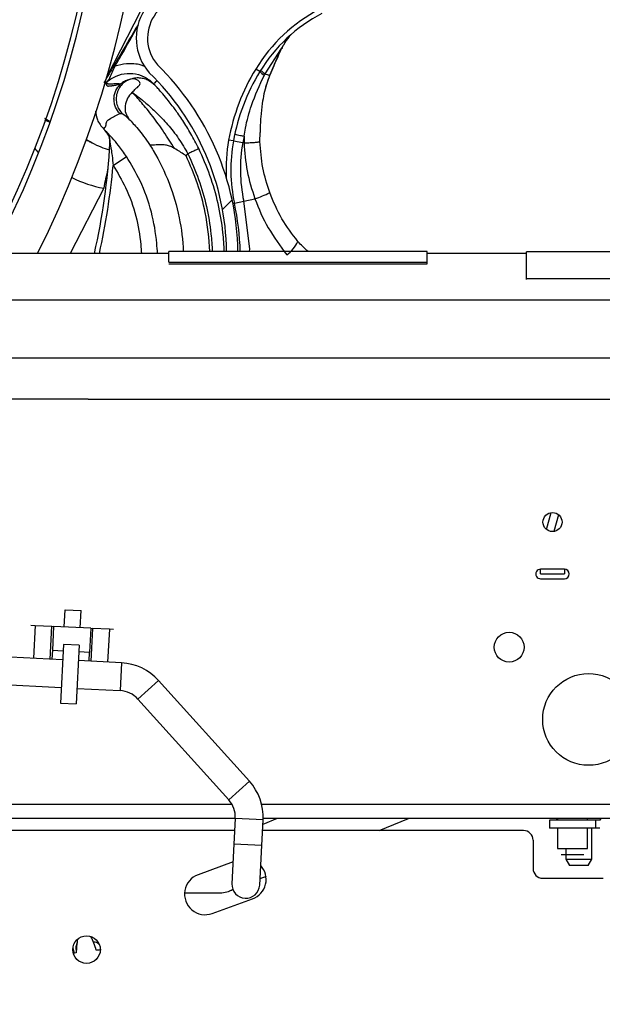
# Model space of a CAD drawing. Header units: inches. Extents: x 170 to 284, y 215 to 248.
# Tile 328 of 656: x 186.644 to 186.768, y 244.075 to 244.285. Entities that reach past the tile are written whole.
import ezdxf

# ---------------------------------------------------------------- set-up
doc = ezdxf.new("R2010")
doc.units = ezdxf.units.IN
doc.header["$LTSCALE"] = 0.25
doc.header["$MEASUREMENT"] = 0
doc.layers.add('ANNOTATIONS', color=1, linetype='Continuous')
doc.layers.add('LH BENCH MOUNT', color=7, linetype='Continuous')
doc.styles.add('ARIAL', font='arial.ttf', dxfattribs={"height": 0.09375})
doc.dimstyles.new('STANDARD$0', dxfattribs={"dimtxt": 0.09375, "dimasz": 0.09375, "dimexe": 0.03125, "dimexo": 0.046875, "dimgap": 0.09, "dimtad": 0, "dimtih": 1, "dimtoh": 1, "dimdec": 4, "dimzin": 0, "dimdsep": 46, "dimtxsty": 'ARIAL', "dimcen": 0.09, "dimadec": 0, "dimazin": 0, "dimtfac": 1, "dimtdec": 4, "dimtofl": 0, "dimtmove": 0, "dimatfit": 1, "dimfxl": 1, "dimtolj": 1, "dimtzin": 0, "dimarcsym": 0})

# ---------------------------------------------------------------- blocks, each defined once
blk = doc.blocks.new('*D18')
at = {"layer": 'ANNOTATIONS', "color": 0, "lineweight": -2, "transparency": 16777216}
for p, q in [((185.9644948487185, 245.1675370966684), (185.9644948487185, 245.9014140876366)), ((187.3643717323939, 244.0675010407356), (187.3643717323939, 245.9014140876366)), ((186.0582448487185, 245.8701640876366), (186.3541591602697, 245.8701640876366)), ((187.2706217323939, 245.8701640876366), (186.9747074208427, 245.8701640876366))]:
    blk.add_line(p, q, dxfattribs=at)
at = {"layer": 'ANNOTATIONS', "color": 0, "transparency": 16777216}
for points in [[(186.0582448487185, 245.8857890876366), (186.0582448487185, 245.8545390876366), (185.9644948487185, 245.8701640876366)], [(187.2706217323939, 245.8857890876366), (187.2706217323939, 245.8545390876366), (187.3643717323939, 245.8701640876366)]]:
    blk.add_solid(points, dxfattribs=at)
at = {"layer": 'defpoints', "color": 0, "transparency": 16777216}
for p in [(187.3643717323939, 245.8701640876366), (185.9644948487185, 245.1206620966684), (187.3643717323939, 244.0206260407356)]:
    blk.add_point(p, dxfattribs=at)
at = {"layer": 'ANNOTATIONS', "color": 0, "transparency": 16777216, "insert": (186.6644332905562, 245.8701640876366), "char_height": 0.09375, "attachment_point": 5, "style": 'ARIAL'}
blk.add_mtext('\\A1;DIM "A"', dxfattribs=at)

msp = doc.modelspace()

# ---------------------------------------------------------------- hatches: boundary and pattern name
at = {"layer": 'LH BENCH MOUNT'}
h = msp.add_hatch(dxfattribs=at)
h.set_pattern_fill('ANSI31', color=256, scale=0.34241245, angle=2.8e-322, style=0)
h.set_pattern_definition([(45, (176.1263761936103, 238.0091787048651), (-0.03026527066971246, 0.03026527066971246), [])])
edge = h.paths.add_edge_path(flags=0)
edge.add_arc((186.41301658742, 243.9014011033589), 0.021400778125, 89.9999999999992, 390.52248781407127, ccw=False)
edge.add_line((186.41301658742, 243.9228018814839), (186.485779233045, 243.9228018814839))
edge.add_arc((186.485779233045, 244.3336968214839), 0.4108949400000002, 270, 450.0000000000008)
edge.add_line((186.485779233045, 244.7445917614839), (186.00212164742, 244.7445917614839))
edge.add_arc((186.00212164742, 244.7488719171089), 0.004280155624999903, 180.0000000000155, 269.9999999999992, ccw=False)
edge.add_line((185.997841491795, 244.7488719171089), (185.997841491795, 244.7916734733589))
edge.add_arc((186.00212164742, 244.7916734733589), 0.004280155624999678, 360, 540, ccw=False)
edge.add_line((186.006401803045, 244.7916734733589), (186.006401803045, 244.7488719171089))
edge.add_line((186.006401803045, 244.7488719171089), (186.003169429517, 244.7488719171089))
edge.add_line((186.003169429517, 244.7488719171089), (186.003169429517, 244.7916734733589))
edge.add_arc((186.00212164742, 244.7916734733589), 0.001047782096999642, 360, 540.0000000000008)
edge.add_line((186.001073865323, 244.7916734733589), (186.001073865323, 244.7488719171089))
edge.add_arc((186.00212164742, 244.7488719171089), 0.001047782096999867, 180, 270)
edge.add_line((186.00212164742, 244.7478241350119), (186.485779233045, 244.7478241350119))
edge.add_arc((186.485779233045, 244.3336968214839), 0.4141273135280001, 269.9999999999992, 450, ccw=False)
edge.add_line((186.485779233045, 243.9195695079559), (186.41301658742, 243.9195695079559))
edge.add_arc((186.41301658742, 243.9014011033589), 0.018168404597, 450.0000000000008, 750.5224878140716)
edge.add_arc((186.4277648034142, 243.9100962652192), 0.001047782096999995, 390.5224878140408, 495.0000000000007)
edge.add_line((186.4270239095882, 243.9108371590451), (186.4183287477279, 243.9021419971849))
edge.add_line((186.4183287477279, 243.9021419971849), (186.4160431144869, 243.9044276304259))
edge.add_line((186.4160431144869, 243.9044276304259), (186.4247382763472, 243.9131227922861))
edge.add_arc((186.4277648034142, 243.9100962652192), 0.004280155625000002, 390.522487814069, 495.0000000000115, ccw=False)
h = msp.add_hatch(dxfattribs=at)
h.set_pattern_fill('ANSI32', color=256, scale=0.34241245, angle=2.8e-322, style=0)
h.set_pattern_definition([(45, (176.0930244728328, 238.0091787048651), (-0.09079581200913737, 0.09079581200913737), []), (45, (176.1535550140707, 238.0091787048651), (-0.09079581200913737, 0.09079581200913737), [])])
edge = h.paths.add_edge_path(flags=0)
edge.add_arc((186.4524275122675, 244.3336968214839), 0.2182879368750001, 180, 540, ccw=False)
edge = h.paths.add_edge_path(flags=0)
edge.add_arc((186.4524275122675, 244.3336968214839), 0.2097276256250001, 180, 540, ccw=False)
h = msp.add_hatch(dxfattribs=at)
h.set_pattern_fill('ANSI31', color=256, scale=0.34241245, angle=2.8e-322, style=0)
h.set_pattern_definition([(45, (176.0930244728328, 238.0091787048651), (-0.03026527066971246, 0.03026527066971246), [])])
edge = h.paths.add_edge_path(flags=0)
edge.add_line((186.6976823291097, 244.3014912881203), (186.6974726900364, 244.2990864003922))
edge.add_arc((186.6978310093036, 244.3031968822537), 0.004126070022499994, 242.80758111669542, 265.0180014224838, ccw=False)
edge.add_arc((186.7018993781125, 244.3111156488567), 0.01302879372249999, 194.2837484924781, 242.8075811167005, ccw=False)
edge.add_arc((186.7071155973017, 244.311977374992), 0.01830194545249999, 152.8075811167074, 192.868954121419, ccw=False)
edge.add_arc((186.7012983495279, 244.3149660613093), 0.01176186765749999, 444.94843881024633, 512.8075811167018, ccw=False)
edge.add_arc((186.7018524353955, 244.3110242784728), 0.01566536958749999, 388.0646491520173, 448.23838092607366, ccw=False)
edge.add_arc((186.6934840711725, 244.3062000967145), 0.02532140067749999, 365.6618293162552, 388.7885144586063, ccw=False)
edge.add_arc((186.7036432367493, 244.3081409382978), 0.01504902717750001, 324.96329948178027, 362.12223075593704, ccw=False)
edge.add_arc((186.693197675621, 244.3150088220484), 0.02754708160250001, 246.11608425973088, 325.7401548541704, ccw=False)
edge.add_arc((186.6795985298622, 244.281420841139), 0.008748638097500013, 433.7662000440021, 580.7490133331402)
edge.add_arc((186.6334395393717, 244.2350345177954), 0.05672062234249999, 332.3782168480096, 405.81748085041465, ccw=False)
edge.add_arc((186.4920594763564, 244.306322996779), 0.2150521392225, 316.23360868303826, 333.0136347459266, ccw=False)
edge.add_arc((186.6272431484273, 244.1782413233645), 0.02884824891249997, 257.9664245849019, 314.2213378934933, ccw=False)
edge.add_arc((186.6177277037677, 244.1218059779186), 0.0284373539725, 442.9281750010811, 496.5266487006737)
edge.add_arc((186.6082154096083, 244.1313895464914), 0.01494630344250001, 498.0990219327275, 553.3547732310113)
edge.add_arc((186.6120904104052, 244.1314389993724), 0.0187470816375, 190.765455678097, 224.2471970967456)
edge.add_arc((186.6079044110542, 244.1281616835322), 0.0134739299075, 226.6851385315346, 265.0812268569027)
edge.add_arc((186.6069809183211, 244.120744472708), 0.006011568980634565, 267.7901137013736, 288.5251547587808)
edge.add_arc((186.6015875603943, 244.1316765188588), 0.01816498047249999, 293.7068411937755, 332.8075811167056)
edge.add_arc((186.6080139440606, 244.1283748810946), 0.01094007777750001, 332.8075811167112, 422.8075811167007)
edge.add_arc((186.6121605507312, 244.1364459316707), 0.001866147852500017, 422.8075811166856, 438.449827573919)
edge.add_line((186.6125342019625, 244.1382742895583), (186.613017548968, 244.1406394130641))
edge.add_arc((186.6121605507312, 244.1364459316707), 0.004280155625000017, 422.80758111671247, 438.44982757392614, ccw=False)
edge.add_arc((186.6080139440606, 244.1283748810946), 0.01335408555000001, 332.80758111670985, 422.80758111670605, ccw=False)
edge.add_arc((186.6015875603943, 244.1316765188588), 0.020578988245, 293.418939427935, 332.8075811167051, ccw=False)
edge.add_arc((186.6069809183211, 244.120744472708), 0.008425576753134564, 267.3852483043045, 289.30729203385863, ccw=False)
edge.add_arc((186.6079044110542, 244.1281616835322), 0.01588793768, 226.4978833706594, 265.2781618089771, ccw=False)
edge.add_arc((186.6120904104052, 244.1314389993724), 0.02116108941, 190.9121118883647, 224.3847528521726, ccw=False)
edge.add_arc((186.6082154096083, 244.1313895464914), 0.01736031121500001, 137.9878292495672, 193.1734344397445, ccw=False)
edge.add_arc((186.6177277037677, 244.1218059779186), 0.030851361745, 442.72573840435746, 496.58711871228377, ccw=False)
edge.add_arc((186.6272431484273, 244.1782413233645), 0.02643424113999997, 257.7492906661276, 314.1311942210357)
edge.add_arc((186.4920594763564, 244.306322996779), 0.21263813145, 316.245249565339, 333.0172706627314)
edge.add_arc((186.6334395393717, 244.2350345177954), 0.05430661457, 332.3642077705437, 405.9221159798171)
edge.add_arc((186.6795985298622, 244.281420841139), 0.01116264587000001, 72.86862000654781, 221.3366683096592, ccw=False)
edge.add_arc((186.693197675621, 244.3150088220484), 0.02513307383, 245.7789812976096, 325.7782389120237)
edge.add_arc((186.7036432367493, 244.3081409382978), 0.01263501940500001, 324.8906283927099, 361.7902779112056)
edge.add_arc((186.6934840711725, 244.3062000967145), 0.022907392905, 365.8518874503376, 388.8272963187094)
edge.add_arc((186.7018524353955, 244.3110242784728), 0.01325136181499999, 387.9998215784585, 448.5428308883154)
edge.add_arc((186.7012983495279, 244.3149660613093), 0.009347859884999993, 444.5301052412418, 512.8075811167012)
edge.add_arc((186.7071155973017, 244.311977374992), 0.01588793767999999, 512.8075811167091, 552.7597599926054)
edge.add_arc((186.7018993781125, 244.3111156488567), 0.01061478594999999, 194.4420824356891, 242.8075811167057)
edge.add_arc((186.6978310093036, 244.3031968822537), 0.001712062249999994, 242.8075811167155, 265.0180014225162)

# ---------------------------------------------------------------- linework, layer by layer
for p, q in [((186.6825534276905, 244.3128710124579), (186.6621558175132, 244.2731686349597)), ((186.6959470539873, 244.2738188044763), (186.6994655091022, 244.2792446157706)), ((186.6948150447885, 244.2742889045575), (186.6939384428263, 244.2748244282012)), ((186.6617707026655, 244.2716978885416), (186.661983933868, 244.2719021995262)), ((186.6960865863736, 244.2710093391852), (186.6969406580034, 244.2734700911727)), ((186.6969729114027, 244.273624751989), (186.6969088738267, 244.2734695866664)), ((186.6723369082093, 244.2714876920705), (186.6721538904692, 244.2716801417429)), ((186.6725154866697, 244.271298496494), (186.6723941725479, 244.2714274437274)), ((186.6488579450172, 244.2640196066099), (186.6498839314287, 244.2635351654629)), ((186.6499597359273, 244.263733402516), (186.6489412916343, 244.2642563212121)), ((186.6649328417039, 244.2653145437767), (186.6653955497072, 244.2653715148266)), ((186.6617422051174, 244.2617594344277), (186.6615034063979, 244.2620212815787)), ((186.6620473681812, 244.2614373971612), (186.6617422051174, 244.2617594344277)), ((186.6948553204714, 244.2593610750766), (186.6948594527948, 244.2612757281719)), ((186.6891760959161, 244.2594696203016), (186.6881652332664, 244.259652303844)), ((186.6891760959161, 244.2594696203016), (186.6911771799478, 244.2591079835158)), ((186.6914517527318, 244.2604921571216), (186.6914505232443, 244.2590585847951)), ((186.6911771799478, 244.2591079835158), (186.6914505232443, 244.2590585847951)), ((186.6635154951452, 244.2542484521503), (186.6663741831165, 244.2561296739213)), ((186.679074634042, 244.2563207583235), (186.6794785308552, 244.2567077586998)), ((186.6614954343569, 244.2493697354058), (186.6543504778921, 244.2354626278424)), ((186.689393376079, 244.246191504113), (186.6913815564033, 244.2466184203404)), ((186.6913815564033, 244.2466184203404), (186.6937777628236, 244.2471329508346)), ((186.689393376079, 244.246191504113), (186.6890660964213, 244.2461212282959)), ((186.6754208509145, 244.2354626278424), (186.6199492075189, 244.2354626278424)), ((186.7305225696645, 244.2358586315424), (186.6754208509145, 244.2358586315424)), ((186.6754208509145, 244.233587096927), (186.6754208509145, 244.2358586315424)), ((186.7305225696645, 244.233587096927), (186.7305225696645, 244.2358586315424)), ((186.7517155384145, 244.2354626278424), (186.7305225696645, 244.2354626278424)), ((186.8449646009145, 244.2357875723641), (186.7517155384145, 244.2357875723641)), ((186.7517155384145, 244.2300998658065), (186.7517155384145, 244.2357875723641)), ((186.6754208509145, 244.233587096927), (186.7305225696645, 244.233587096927)), ((186.6754208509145, 244.2332493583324), (186.7305225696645, 244.2332493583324)), ((186.7305225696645, 244.2332493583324), (186.7305225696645, 244.233587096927)), ((186.7517155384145, 244.229918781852), (186.7517155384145, 244.2300998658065)), ((186.7517155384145, 244.2300998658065), (186.8449646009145, 244.2300998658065)), ((186.5246404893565, 244.22554726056), (186.6559176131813, 244.22554726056)), ((186.6559176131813, 244.22554726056), (186.8657876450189, 244.22554726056)), ((186.6581339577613, 244.2130534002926), (186.5224241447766, 244.2130534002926)), ((186.8657876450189, 244.2130534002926), (186.6581339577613, 244.2130534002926)), ((186.658159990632, 244.2043542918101), (186.5223981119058, 244.2043542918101)), ((186.658159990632, 244.2043542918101), (186.8657876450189, 244.2043542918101)), ((186.7559812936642, 244.1765228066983), (186.7570140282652, 244.180106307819)), ((186.7585779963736, 244.1796555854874), (186.7575452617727, 244.1760720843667)), ((186.7598228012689, 244.1680182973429), (186.7547364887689, 244.1680182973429)), ((186.7547364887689, 244.1670112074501), (186.7547364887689, 244.1680182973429)), ((186.7547364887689, 244.1670112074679), (186.7598228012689, 244.1670112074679)), ((186.7598228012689, 244.1680182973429), (186.7598228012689, 244.1670112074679)), ((186.7547364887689, 244.1659837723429), (186.7598228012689, 244.1659837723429)), ((186.6530914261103, 244.1556956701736), (186.6532813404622, 244.1593553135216)), ((186.6532813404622, 244.1593553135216), (186.6566676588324, 244.1591795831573)), ((186.6564777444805, 244.1555199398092), (186.6566676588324, 244.1591795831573)), ((186.6459649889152, 244.1560654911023), (186.6468599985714, 244.1560190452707)), ((186.6468599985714, 244.1560190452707), (186.6464953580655, 244.1489924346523)), ((186.6468599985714, 244.1560190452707), (186.6504463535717, 244.1558329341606)), ((186.6500817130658, 244.1488063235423), (186.6504463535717, 244.1558329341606)), ((186.6504463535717, 244.1558329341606), (186.6508056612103, 244.1558142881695)), ((186.6508056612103, 244.1558142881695), (186.6505420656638, 244.1507348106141)), ((186.6587635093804, 244.1554013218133), (186.6508056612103, 244.1558142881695)), ((186.6587635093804, 244.1554013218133), (186.6584999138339, 244.1503218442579)), ((186.659122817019, 244.1553826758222), (186.658758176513, 244.148356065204)), ((186.6587635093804, 244.1554013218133), (186.659122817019, 244.1553826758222)), ((186.6627091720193, 244.1551965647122), (186.659122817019, 244.1553826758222)), ((186.6627091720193, 244.1551965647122), (186.6623445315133, 244.1481699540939)), ((186.6636041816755, 244.1551501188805), (186.6627091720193, 244.1551965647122)), ((186.6527267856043, 244.1486690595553), (186.5521960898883, 244.153886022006)), ((186.6528981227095, 244.1519707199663), (186.6522479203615, 244.1394413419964)), ((186.6562844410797, 244.151794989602), (186.6528981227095, 244.1519707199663)), ((186.6505420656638, 244.1507348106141), (186.6504410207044, 244.1487876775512)), ((186.6505420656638, 244.1507348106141), (186.6528278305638, 244.1506161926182)), ((186.6562844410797, 244.151794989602), (186.6556342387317, 244.1392656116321)), ((186.656214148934, 244.1504404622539), (186.6584999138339, 244.1503218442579)), ((186.6583988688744, 244.148374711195), (186.6584999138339, 244.1503218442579)), ((186.5518885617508, 244.1479599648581), (186.6524192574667, 244.1427430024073)), ((186.6652991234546, 244.1480166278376), (186.6561131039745, 244.148493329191)), ((186.6652991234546, 244.1480166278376), (186.664991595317, 244.1420905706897)), ((186.6732068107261, 244.1442498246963), (186.6687990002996, 244.1402769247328)), ((186.6925844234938, 244.1227509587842), (186.6732068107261, 244.1442498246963)), ((186.655805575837, 244.1425672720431), (186.664991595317, 244.1420905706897)), ((186.6522479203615, 244.1394413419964), (186.6556342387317, 244.1392656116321)), ((186.6687990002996, 244.1402769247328), (186.6881766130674, 244.1187780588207)), ((186.6925844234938, 244.1227509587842), (186.6881766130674, 244.1187780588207)), ((186.6888848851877, 244.1177926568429), (186.3126511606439, 244.1177926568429)), ((186.8679069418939, 244.1177926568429), (186.6952038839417, 244.1177926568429)), ((186.6895835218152, 244.1147476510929), (186.3126511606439, 244.1147476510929)), ((186.6895864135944, 244.1148033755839), (186.6893020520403, 244.1093237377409)), ((186.6955124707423, 244.1144958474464), (186.6895864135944, 244.1148033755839)), ((186.6952281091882, 244.1090162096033), (186.6955124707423, 244.1144958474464)), ((186.6985023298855, 244.1147476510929), (186.6954617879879, 244.1135191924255)), ((186.8679069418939, 244.1147476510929), (186.6955227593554, 244.1147476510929)), ((186.7202684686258, 244.1122044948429), (186.7265630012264, 244.1147476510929)), ((186.7566053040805, 244.1144085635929), (186.7566053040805, 244.1127131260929)), ((186.7615559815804, 244.1144085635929), (186.7566053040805, 244.1144085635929)), ((186.7583346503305, 244.1147476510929), (186.7583346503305, 244.1144085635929)), ((186.7665066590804, 244.1144085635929), (186.7615559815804, 244.1144085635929)), ((186.7647773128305, 244.1144085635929), (186.7647773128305, 244.1147476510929)), ((186.7665066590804, 244.1127131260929), (186.7665066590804, 244.1144085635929)), ((186.7674115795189, 244.1144085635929), (186.7665066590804, 244.1144085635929)), ((186.6894515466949, 244.1122044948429), (186.5857929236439, 244.1122044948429)), ((186.7510980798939, 244.1122044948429), (186.6953935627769, 244.1122044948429)), ((186.7665066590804, 244.1127131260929), (186.7566053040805, 244.1127131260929)), ((186.7583346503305, 244.1127063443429), (186.7583240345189, 244.1127063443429)), ((186.7583346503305, 244.1127131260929), (186.7583346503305, 244.1083829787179)), ((186.7647773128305, 244.1083829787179), (186.7647773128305, 244.1127131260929)), ((186.7674115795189, 244.1127063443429), (186.7647773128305, 244.1127063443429)), ((186.7656483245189, 244.1060941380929), (186.7656483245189, 244.1127131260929)), ((186.7531326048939, 244.1101699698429), (186.7531326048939, 244.1040663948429)), ((186.6893020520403, 244.1093237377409), (186.6888627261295, 244.1008579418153)), ((186.6952281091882, 244.1090162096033), (186.6893020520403, 244.1093237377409)), ((186.6947887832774, 244.1005504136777), (186.6952281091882, 244.1090162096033)), ((186.7583346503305, 244.1083829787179), (186.7615559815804, 244.1083829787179)), ((186.7600872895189, 244.1083829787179), (186.7600872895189, 244.1060941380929)), ((186.7615559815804, 244.1083829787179), (186.7647773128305, 244.1083829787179)), ((186.7615559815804, 244.1070266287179), (186.7591177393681, 244.1070266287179)), ((186.7600872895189, 244.1060941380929), (186.7608703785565, 244.1047377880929)), ((186.7600872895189, 244.1060941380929), (186.7656483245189, 244.1060941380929)), ((186.7639942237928, 244.1070266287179), (186.7615559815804, 244.1070266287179)), ((186.7648652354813, 244.1047377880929), (186.7656483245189, 244.1060941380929)), ((186.6891034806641, 244.10549727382), (186.6816468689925, 244.102783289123)), ((186.695926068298, 244.1032065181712), (186.6957524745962, 244.1036361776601)), ((186.7648652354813, 244.1047377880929), (186.7608703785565, 244.1047377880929)), ((186.6948608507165, 244.1019391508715), (186.69621677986, 244.1024869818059)), ((186.7551671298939, 244.1020318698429), (186.7680524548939, 244.1020318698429)), ((186.6883568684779, 244.0993113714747), (186.6890717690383, 244.09960021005)), ((186.6787557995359, 244.0989286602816), (186.6863879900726, 244.0989286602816)), ((186.6846622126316, 244.0944987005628), (186.6932654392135, 244.0976300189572))]:
    msp.add_line(p, q, dxfattribs=at)
at = {"layer": 'LH BENCH MOUNT', "flags": 128}
for points in [[(186.6995267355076, 244.2792903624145), (186.6995479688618, 244.2792709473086), (186.699561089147, 244.2792548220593), (186.6995657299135, 244.2792424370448), (186.6995617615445, 244.2792341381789), (186.6995492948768, 244.2792301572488), (186.6995286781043, 244.2792306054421), (186.699500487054, 244.2792354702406), (186.6994655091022, 244.2792446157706)], [(186.6926454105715, 244.2358586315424), (186.6926696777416, 244.2364096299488), (186.6913815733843, 244.2466183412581), (186.6913815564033, 244.2466184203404), (186.6913815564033, 244.2466184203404)], [(186.6553005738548, 244.0860002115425), (186.655023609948, 244.0868698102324), (186.6549301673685, 244.0870617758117)], [(186.6558166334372, 244.0883168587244), (186.6555686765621, 244.0873904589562), (186.655612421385, 244.0860626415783)]]:
    msp.add_lwpolyline(points, dxfattribs=at)
at = {"layer": 'LH BENCH MOUNT'}
for centre, radius in [((186.7572796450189, 244.1780891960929), 0.002034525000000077), ((186.7480327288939, 244.1513623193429), 0.0031789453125), ((186.7649871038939, 244.1359406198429), 0.009799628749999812), ((186.6578490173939, 244.0867729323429), 0.00293310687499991)]:
    msp.add_circle(centre, radius, dxfattribs=at)
for centre, radius, start, end in [((186.4524275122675, 244.3336968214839), 0.4141273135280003, 346.2782041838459, 90), ((186.4524275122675, 244.3336968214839), 0.4108949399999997, 346.1681212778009, 90), ((186.4524275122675, 244.3336968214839), 0.406614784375, 346.0195789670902, 90), ((186.4524275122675, 244.3336968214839), 0.218287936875, 333.2549575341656, 229.1349474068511), ((186.4524275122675, 244.3336968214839), 0.2097276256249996, 332.0702012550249, 227.0793411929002), ((186.4524275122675, 244.3336968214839), 0.20865758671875, 331.9143208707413, 226.805495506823), ((186.6795985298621, 244.281420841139), 0.01116264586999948, 72.86862000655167, 221.3366683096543), ((186.6795985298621, 244.281420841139), 0.008748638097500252, 73.76620004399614, 220.7490133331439), ((186.7240351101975, 244.2564381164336), 0.03526848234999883, 117.8627048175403, 148.5788848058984), ((186.7240351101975, 244.2564381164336), 0.03424124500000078, 117.8627048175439, 148.578884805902), ((186.6334395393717, 244.2350345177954), 0.05430661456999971, 0.8695082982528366, 45.92211597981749), ((186.6334395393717, 244.2350345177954), 0.05672062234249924, 0.8324996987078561, 45.81748085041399), ((186.7316323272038, 244.2517969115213), 0.04417120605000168, 148.5788848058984, 169.7560486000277), ((186.7316323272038, 244.2517969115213), 0.04314396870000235, 148.5788848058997, 169.7560486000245), ((186.6974418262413, 244.2766032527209), 0.003500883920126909, 221.381938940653, 241.850199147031), ((186.6970455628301, 244.2737872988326), 0.0001780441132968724, 245.9174166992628, 262.8783449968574), ((186.6969970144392, 244.2735906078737), 3.319259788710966e-05, 37.09651304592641, 75.0949892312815), ((186.6594224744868, 244.2592301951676), 0.003424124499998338, 356.6781313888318, 43.42999263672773), ((186.722871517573, 244.2533801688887), 0.03526848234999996, 169.7560486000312, 182.6462420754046), ((186.722871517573, 244.2533801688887), 0.03424124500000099, 169.7560486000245, 192.1189350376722), ((186.7316323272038, 244.2517969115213), 0.04111046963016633, 167.7880775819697, 169.7560486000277), ((186.6662572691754, 244.2746053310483), 0.02568093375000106, 220.7648642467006, 223.4329066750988), ((186.6588146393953, 244.2586095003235), 0.0005136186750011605, 61.41807816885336, 62.82183662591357), ((186.6672511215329, 244.2740947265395), 0.01712062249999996, 241.4180781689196, 254.7541812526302), ((186.5175600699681, 244.2674642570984), 0.1455252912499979, 347.2965911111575, 356.678131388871), ((186.722871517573, 244.2533801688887), 0.03220774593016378, 169.7560486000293, 192.1189350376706), ((186.5175600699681, 244.2674642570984), 0.1465525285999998, 347.3871059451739, 354.8261561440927), ((186.7190538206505, 244.2383732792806), 0.05859940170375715, 165.2001177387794, 169.1840503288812), ((186.6662572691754, 244.2746053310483), 0.02568093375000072, 243.2920604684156, 259.3142069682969), ((186.6865815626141, 244.2690428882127), 0.02306145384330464, 288.1824858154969, 296.6461941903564), ((186.6328153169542, 244.2340426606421), 0.05786770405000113, 1.798318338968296, 12.11893503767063), ((186.6972538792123, 244.240330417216), 0.006116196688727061, 302.8035457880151, 337.9111589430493), ((186.7547364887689, 244.1670010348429), 0.001017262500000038, 89.99999999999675, 270), ((186.7598228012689, 244.1670010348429), 0.001017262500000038, 270, 89.99999999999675), ((186.664706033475, 244.1365878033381), 0.01144420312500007, 42.02934473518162, 87.0293447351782), ((186.664706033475, 244.1365878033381), 0.005510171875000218, 42.02934473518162, 87.0293447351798), ((186.6840836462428, 244.115088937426), 0.01144420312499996, 357.0293447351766, 42.02934473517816), ((186.6840836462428, 244.115088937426), 0.00551017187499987, 357.0293447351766, 42.02934473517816), ((186.7579849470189, 244.1144085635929), 0.0003390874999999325, 0, 90), ((186.7677506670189, 244.1144085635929), 0.0003390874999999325, 90, 180), ((186.7510980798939, 244.1101699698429), 0.002034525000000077, 0, 89.9999999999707), ((186.6917577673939, 244.1017723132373), 0.004408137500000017, 289.999999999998, 42.51908893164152), ((186.7551671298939, 244.1040663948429), 0.002034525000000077, 180, 270.0000000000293), ((186.683154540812, 244.0986409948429), 0.004408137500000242, 109.999999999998, 290.0000000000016), ((186.6863879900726, 244.1041845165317), 0.005255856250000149, 270, 300.4435934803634), ((186.6918257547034, 244.1007041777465), 0.002967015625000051, 177.0293447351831, 357.0293447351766), ((186.6717444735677, 244.0859234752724), 0.01610665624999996, 169.0103986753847, 179.486835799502), ((186.6444340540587, 244.0822074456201), 0.01610665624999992, 16.01005258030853, 27.15844363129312), ((186.65943097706, 244.0868530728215), 0.001534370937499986, 42.60255565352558, 94.5255193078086), ((186.6628403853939, 244.0491477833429), 0.03761582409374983, 101.0379947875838, 101.9757186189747), ((186.6628403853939, 244.0491477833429), 0.03761582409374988, 92.86649133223, 94.45889359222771)]:
    msp.add_arc(centre, radius, start, end, dxfattribs=at)
for points, knots in [([(186.6688277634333, 244.2843075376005), (186.6676271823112, 244.2822697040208), (186.6658139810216, 244.2791920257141), (186.6636694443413, 244.2755527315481), (186.6625404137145, 244.2736475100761), (186.661932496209, 244.2726109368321), (186.6616579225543, 244.2721275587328), (186.6615602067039, 244.2719529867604), (186.6615576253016, 244.2719483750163)], [0, 0, 0, 0, 0.4937439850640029, 0.7456865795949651, 0.8829237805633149, 0.9575698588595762, 0.9988791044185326, 0.9999999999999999, 0.9999999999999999, 0.9999999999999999, 0.9999999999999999]), ([(186.6639386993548, 244.2754476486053), (186.6643769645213, 244.2762057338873), (186.6660347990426, 244.2790733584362), (186.6676362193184, 244.2819729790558), (186.6688142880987, 244.2841060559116)], [0, 0, 0, 0, 0.2643600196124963, 0.9999999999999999, 0.9999999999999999, 0.9999999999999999, 0.9999999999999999]), ([(186.7015985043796, 244.2823043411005), (186.7014307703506, 244.282134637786), (186.7008127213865, 244.2815093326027), (186.7000837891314, 244.2803802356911), (186.6995962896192, 244.2794848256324), (186.6994655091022, 244.2792446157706)], [0, 0, 0, 0, 0.2141804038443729, 0.7891897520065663, 1, 1, 1, 1]), ([(186.6995267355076, 244.2792903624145), (186.6996504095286, 244.2795426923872), (186.7000315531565, 244.2803203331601), (186.7005102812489, 244.2809889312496), (186.7008336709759, 244.2814405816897)], [0, 0, 0, 0, 0.3244814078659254, 1, 1, 1, 1]), ([(186.6994655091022, 244.2792446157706), (186.6989051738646, 244.2780372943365), (186.6980471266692, 244.276188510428), (186.6972496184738, 244.2742851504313), (186.6969729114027, 244.273624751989)], [0, 0, 0, 0, 0.6530354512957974, 1, 1, 1, 1]), ([(186.6970055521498, 244.2736226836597), (186.6972820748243, 244.27429138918), (186.6980766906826, 244.2762129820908), (186.6989544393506, 244.2780757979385), (186.6995267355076, 244.2792903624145)], [0, 0, 0, 0, 0.3479954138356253, 1, 1, 1, 1]), ([(186.6619839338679, 244.2719021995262), (186.6619839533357, 244.2719022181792), (186.6626076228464, 244.2724997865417), (186.6640353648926, 244.2734431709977), (186.6658920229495, 244.2738803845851), (186.6677020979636, 244.2739208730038), (186.6695187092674, 244.2735770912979), (186.6711783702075, 244.2726120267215), (186.6719662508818, 244.2718762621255), (186.6721538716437, 244.2716801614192), (186.6721538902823, 244.2716801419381)], [0, 0, 0, 0, 7.18941593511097e-06, 0.2303203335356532, 0.4448965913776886, 0.4983905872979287, 0.7130087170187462, 0.9276298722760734, 0.9999928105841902, 1, 1, 1, 1]), ([(186.6621548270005, 244.272068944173), (186.6623299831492, 244.2722688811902), (186.6627798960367, 244.2727824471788), (186.6631930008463, 244.2738450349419), (186.6636130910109, 244.2748718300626), (186.6638867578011, 244.2753557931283), (186.6639386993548, 244.2754476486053)], [0, 0, 0, 0, 0.2412678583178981, 0.6197299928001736, 0.9278253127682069, 1, 1, 1, 1]), ([(186.6703060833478, 244.2753033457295), (186.6702667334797, 244.2753265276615), (186.6693352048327, 244.275875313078), (186.66790903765, 244.2759618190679), (186.665797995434, 244.2759472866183), (186.6647426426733, 244.2756636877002), (186.6639386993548, 244.2754476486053)], [0, 0, 0, 0, 0.0210988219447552, 0.4994719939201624, 0.618709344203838, 0.9999999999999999, 0.9999999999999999, 0.9999999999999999, 0.9999999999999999]), ([(186.6617553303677, 244.2716945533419), (186.6617553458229, 244.2716945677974), (186.6618851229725, 244.2718159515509), (186.6620199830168, 244.2719424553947), (186.6621548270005, 244.272068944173)], [0, 0, 0, 0, 0.0001190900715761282, 1, 1, 1, 1]), ([(186.6621548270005, 244.272068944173), (186.6621038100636, 244.2720189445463), (186.6619889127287, 244.2719063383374), (186.6618486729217, 244.2717723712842), (186.6617707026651, 244.2716978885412)], [0, 0, 0, 0, 0.4440219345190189, 0.9999999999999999, 0.9999999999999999, 0.9999999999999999, 0.9999999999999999]), ([(186.6619842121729, 244.2719024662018), (186.6620257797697, 244.2718710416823), (186.6621107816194, 244.2718067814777), (186.662276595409, 244.2717423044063), (186.6624697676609, 244.2716984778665), (186.6626863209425, 244.2716779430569), (186.6629148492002, 244.27167422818), (186.6631486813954, 244.2716813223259), (186.6634123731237, 244.2716972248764), (186.6636699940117, 244.2717156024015), (186.6638997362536, 244.2717303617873), (186.664091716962, 244.2717404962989), (186.6642714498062, 244.2717447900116), (186.6644552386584, 244.2717421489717), (186.6646304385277, 244.2717298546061), (186.6647939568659, 244.2717038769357), (186.6649427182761, 244.2716645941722), (186.6650254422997, 244.2716252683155), (186.6650658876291, 244.2716060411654)], [0, 0, 0, 0, 0.0657809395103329, 0.1345158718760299, 0.2062058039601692, 0.27713025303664, 0.3450539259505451, 0.411816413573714, 0.4774590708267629, 0.5636721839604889, 0.622780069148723, 0.6670965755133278, 0.724168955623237, 0.7778304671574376, 0.8321346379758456, 0.8905164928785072, 0.9464714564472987, 1, 1, 1, 1]), ([(186.6675540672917, 244.272773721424), (186.6672284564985, 244.2726705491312), (186.6665415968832, 244.2724529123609), (186.6656051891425, 244.2717983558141), (186.6648080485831, 244.2708729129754), (186.6642815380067, 244.2697134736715), (186.6641022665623, 244.2684525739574), (186.6642768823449, 244.2672431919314), (186.6647144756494, 244.266187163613), (186.6651765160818, 244.2656338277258), (186.6653955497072, 244.2653715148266)], [0, 0, 0, 0, 0.1098512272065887, 0.2317256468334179, 0.3631776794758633, 0.4999999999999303, 0.6368223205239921, 0.7682743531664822, 0.8901487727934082, 1, 1, 1, 1]), ([(186.6675540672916, 244.272773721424), (186.6670637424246, 244.2726365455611), (186.6662225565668, 244.2724012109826), (186.665521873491, 244.2719516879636), (186.6652042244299, 244.271713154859), (186.6651173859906, 244.2716439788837), (186.6650949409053, 244.2716262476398), (186.6650874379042, 244.2716203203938)], [0, 0, 0, 0, 0.5022803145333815, 0.8616962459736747, 0.9584272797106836, 0.9861029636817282, 1, 1, 1, 1]), ([(186.6725154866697, 244.271298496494), (186.6720201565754, 244.2717248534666), (186.6712579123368, 244.2723809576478), (186.6699622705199, 244.2728142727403), (186.6689089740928, 244.272954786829), (186.6680937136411, 244.2728949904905), (186.6676505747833, 244.2727954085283), (186.6675540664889, 244.2727737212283)], [0, 0, 0, 0, 0.3580314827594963, 0.5509607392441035, 0.7480445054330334, 0.9451282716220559, 1, 1, 1, 1]), ([(186.667561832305, 244.2698746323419), (186.6678361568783, 244.2701500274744), (186.6682185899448, 244.2705339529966), (186.6687155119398, 244.2709502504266), (186.6690595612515, 244.2712601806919), (186.669318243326, 244.2716270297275), (186.6692269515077, 244.2720804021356), (186.6685544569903, 244.2726958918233), (186.6679539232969, 244.2727426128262), (186.6675540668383, 244.2727737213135)], [0, 0, 0, 0, 0.1001269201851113, 0.1395859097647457, 0.1897135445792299, 0.2582342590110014, 0.3697357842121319, 0.5803479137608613, 1, 1, 1, 1]), ([(186.6727537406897, 244.2722540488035), (186.6726969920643, 244.2721997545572), (186.6724746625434, 244.2719870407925), (186.6722257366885, 244.2717488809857), (186.6721778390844, 244.271703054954), (186.6721538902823, 244.2716801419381)], [0, 0, 0, 0, 0.1462931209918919, 0.5731465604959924, 0.9999999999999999, 0.9999999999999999, 0.9999999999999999, 0.9999999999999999]), ([(186.6914517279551, 244.260491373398), (186.6914517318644, 244.2604914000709), (186.6915351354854, 244.2610604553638), (186.691922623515, 244.263288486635), (186.693104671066, 244.2677491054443), (186.6948040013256, 244.2713985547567), (186.6957901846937, 244.2735164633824)], [0, 0, 0, 0, 5.869764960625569e-06, 0.125228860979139, 0.4923383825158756, 1, 1, 1, 1]), ([(186.6969088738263, 244.2734695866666), (186.6966637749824, 244.2728146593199), (186.6961792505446, 244.2715199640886), (186.6956730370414, 244.2694954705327), (186.6952567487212, 244.2671868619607), (186.6949672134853, 244.2644082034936), (186.6948972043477, 244.2623803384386), (186.6948590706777, 244.2612757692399)], [0, 0, 0, 0, 0.1627420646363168, 0.3217171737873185, 0.4905672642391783, 0.7225142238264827, 1, 1, 1, 1]), ([(186.6957901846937, 244.2735164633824), (186.6958422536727, 244.2736173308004), (186.6958943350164, 244.2737182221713), (186.6959470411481, 244.273818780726), (186.6959470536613, 244.2738188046)], [0, 0, 0, 0, 0.9997625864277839, 1, 1, 1, 1]), ([(186.6959470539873, 244.2738188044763), (186.6959983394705, 244.2737994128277), (186.6962354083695, 244.2737097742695), (186.6965802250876, 244.2735828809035), (186.6968096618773, 244.2735037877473), (186.6969088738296, 244.2734695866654)], [0, 0, 0, 0, 0.135457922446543, 0.6261588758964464, 1, 1, 1, 1]), ([(186.6969406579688, 244.2734700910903), (186.6969474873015, 244.2734662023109), (186.6969613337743, 244.2734583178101), (186.6969605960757, 244.2734550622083), (186.6969447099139, 244.2734580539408), (186.696920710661, 244.2734657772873), (186.6969088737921, 244.2734695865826)], [0, 0, 0, 0, 0.2466091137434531, 0.5000000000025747, 0.753390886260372, 0.9999999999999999, 0.9999999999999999, 0.9999999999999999, 0.9999999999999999]), ([(186.6650658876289, 244.2716060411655), (186.6649276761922, 244.2715654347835), (186.6646345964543, 244.2714793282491), (186.6642094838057, 244.2713807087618), (186.6638715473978, 244.2713146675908), (186.6636218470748, 244.2712723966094), (186.6634641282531, 244.2712476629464), (186.6633041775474, 244.2712245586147), (186.6631419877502, 244.2712030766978), (186.6629694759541, 244.2711822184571), (186.6627931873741, 244.2711631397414), (186.6626346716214, 244.2711468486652), (186.6625186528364, 244.2711377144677), (186.6624362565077, 244.2711319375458), (186.6623724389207, 244.2711423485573), (186.6623141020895, 244.271171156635), (186.6622621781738, 244.2712218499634), (186.6622180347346, 244.2712970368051), (186.662186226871, 244.271397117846), (186.66215329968, 244.2714872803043), (186.6621270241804, 244.2715573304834), (186.6621085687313, 244.2716014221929), (186.6620917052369, 244.2716385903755), (186.6620611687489, 244.2716683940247), (186.66201403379, 244.2716954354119), (186.661947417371, 244.2717103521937), (186.6618677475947, 244.2717125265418), (186.6618024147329, 244.2717021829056), (186.6617697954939, 244.271697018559)], [0, 0, 0, 0, 0.08480730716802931, 0.1798353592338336, 0.2850849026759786, 0.3228266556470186, 0.3617275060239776, 0.4017874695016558, 0.443006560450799, 0.4853847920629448, 0.5351510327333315, 0.5813528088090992, 0.6105805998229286, 0.6293562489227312, 0.6489120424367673, 0.6766412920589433, 0.7075477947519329, 0.7416323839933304, 0.7850907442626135, 0.8280699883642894, 0.8539878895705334, 0.8729964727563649, 0.885095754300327, 0.9032140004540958, 0.9275168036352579, 0.951748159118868, 0.9759089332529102, 1, 1, 1, 1]), ([(186.6649328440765, 244.2653145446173), (186.6645888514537, 244.2657597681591), (186.6640596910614, 244.2664446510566), (186.6637436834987, 244.2675760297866), (186.6636648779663, 244.2684876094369), (186.6637816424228, 244.2693950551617), (186.6641445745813, 244.2705120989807), (186.6647018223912, 244.271174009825), (186.6650640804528, 244.2716043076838)], [0, 0, 0, 0, 0.2394514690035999, 0.368345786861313, 0.499976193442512, 0.6316105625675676, 0.7605158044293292, 0.9999999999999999, 0.9999999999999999, 0.9999999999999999, 0.9999999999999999]), ([(186.6675599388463, 244.2698737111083), (186.6672045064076, 244.2694604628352), (186.6664661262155, 244.2686019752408), (186.665988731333, 244.2669782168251), (186.6660831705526, 244.2653691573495), (186.6666238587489, 244.2645456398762), (186.666884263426, 244.264149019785)], [0, 0, 0, 0, 0.2405618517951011, 0.4997464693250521, 0.7590693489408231, 1, 1, 1, 1]), ([(186.6766237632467, 244.2578615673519), (186.6758698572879, 244.2590605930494), (186.6743213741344, 244.2615233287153), (186.6718848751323, 244.2648361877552), (186.6694847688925, 244.2678209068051), (186.6682115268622, 244.2691756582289), (186.6675579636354, 244.2698710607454)], [0, 0, 0, 0, 0.2305257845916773, 0.4734878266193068, 0.7297379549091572, 1, 1, 1, 1]), ([(186.6675598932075, 244.2698720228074), (186.667835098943, 244.2696664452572), (186.6684924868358, 244.2691753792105), (186.6694126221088, 244.2684461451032), (186.6701380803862, 244.2678555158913), (186.671130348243, 244.2670331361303), (186.6727718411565, 244.2655613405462), (186.6752046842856, 244.2630114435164), (186.6775291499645, 244.2600721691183), (186.6788378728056, 244.2578134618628), (186.6794785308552, 244.2567077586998)], [0, 0, 0, 0, 0.08980644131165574, 0.2145219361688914, 0.2531624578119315, 0.2759662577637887, 0.4628905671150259, 0.637395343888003, 0.8224944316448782, 1, 1, 1, 1]), ([(186.6723941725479, 244.2714274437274), (186.6723460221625, 244.2714786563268), (186.6722013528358, 244.2716325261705), (186.6723148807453, 244.2715105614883), (186.6724516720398, 244.271367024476), (186.6723527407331, 244.2714710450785), (186.6723369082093, 244.2714876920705)], [0, 0, 0, 0, 0.1877582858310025, 0.5641255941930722, 0.9302446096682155, 0.9999999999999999, 0.9999999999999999, 0.9999999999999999, 0.9999999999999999]), ([(186.6761277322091, 244.2670069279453), (186.6758479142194, 244.2673765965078), (186.6750815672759, 244.268389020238), (186.6740760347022, 244.2695679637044), (186.6731855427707, 244.270577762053), (186.6726420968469, 244.2711635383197), (186.6725574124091, 244.2712538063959), (186.6725154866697, 244.271298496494)], [0, 0, 0, 0, 0.1282528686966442, 0.3512504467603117, 0.5733912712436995, 0.7887937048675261, 1, 1, 1, 1]), ([(186.6597206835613, 244.2658569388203), (186.6598196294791, 244.2652175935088), (186.6600427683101, 244.2637757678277), (186.6609768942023, 244.262644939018), (186.6614968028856, 244.2620155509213)], [0, 0, 0, 0, 0.443427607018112, 1, 1, 1, 1]), ([(186.6817886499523, 244.2578295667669), (186.6812388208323, 244.2589072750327), (186.6801527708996, 244.2610360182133), (186.6784017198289, 244.2638511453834), (186.6770223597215, 244.2658550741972), (186.6763327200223, 244.2667430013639), (186.6761277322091, 244.2670069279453)], [0, 0, 0, 0, 0.3013203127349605, 0.5951829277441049, 0.879672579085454, 1, 1, 1, 1]), ([(186.6614968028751, 244.2620155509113), (186.6616788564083, 244.2622081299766), (186.6620430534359, 244.2625933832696), (186.6620378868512, 244.2637460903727), (186.6632125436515, 244.2644329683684), (186.6641955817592, 244.2649367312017), (186.6649328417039, 244.2653145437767)], [0, 0, 0, 0, 0.1666800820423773, 0.3334425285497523, 0.5000945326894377, 1, 1, 1, 1]), ([(186.6653955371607, 244.2653715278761), (186.6655105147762, 244.2653206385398), (186.6657402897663, 244.2652189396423), (186.6664995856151, 244.2645090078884), (186.6668789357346, 244.2641543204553)], [0, 0, 0, 0, 0.5003922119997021, 1, 1, 1, 1]), ([(186.6668851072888, 244.2641481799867), (186.6674959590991, 244.2635107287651), (186.668422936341, 244.2625433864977), (186.6700102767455, 244.2605578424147), (186.6708548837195, 244.2593309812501), (186.6712791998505, 244.2587146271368)], [0, 0, 0, 0, 0.49019897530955, 0.7438846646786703, 0.9999999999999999, 0.9999999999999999, 0.9999999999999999, 0.9999999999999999]), ([(186.6628669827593, 244.2588882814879), (186.6628737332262, 244.2592400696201), (186.6628854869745, 244.2598525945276), (186.662589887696, 244.2607311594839), (186.6622487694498, 244.2611771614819), (186.6620615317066, 244.2614219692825)], [0, 0, 0, 0, 0.3783552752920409, 0.6587829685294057, 1, 1, 1, 1]), ([(186.6663741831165, 244.2561296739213), (186.6658088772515, 244.2569464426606), (186.6648147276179, 244.2583828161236), (186.663427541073, 244.2600222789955), (186.6625212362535, 244.2609889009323), (186.6621655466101, 244.2613300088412), (186.6620616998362, 244.2614221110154), (186.6620616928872, 244.2614221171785)], [0, 0, 0, 0, 0.3699466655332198, 0.650589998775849, 0.8492685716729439, 0.9999899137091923, 1, 1, 1, 1]), ([(186.6577376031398, 244.2597309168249), (186.6579059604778, 244.2596461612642), (186.658187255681, 244.2595045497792), (186.6585355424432, 244.2593279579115), (186.6587600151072, 244.2592138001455), (186.6589145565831, 244.2591350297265), (186.6590112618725, 244.259085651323), (186.6590551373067, 244.2590632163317), (186.6590587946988, 244.2590613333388), (186.659060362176, 244.2590605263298)], [0, 0, 0, 0, 0.3458279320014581, 0.5778170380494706, 0.7272875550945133, 0.8255095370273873, 0.9259620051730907, 0.9682689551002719, 1, 1, 1, 1]), ([(186.6590492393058, 244.2590664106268), (186.6590478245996, 244.2590671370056), (186.6590445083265, 244.2590688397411), (186.6589996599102, 244.2590918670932), (186.6589013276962, 244.2591423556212), (186.6587446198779, 244.2592228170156), (186.6585161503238, 244.2593401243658), (186.6581734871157, 244.2595160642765), (186.6578997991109, 244.2596565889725), (186.6577406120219, 244.2597383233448)], [0, 0, 0, 0, 0.03093421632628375, 0.07251421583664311, 0.1735368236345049, 0.2738894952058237, 0.4276189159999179, 0.6670819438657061, 1, 1, 1, 1]), ([(186.6914505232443, 244.2590585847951), (186.6919076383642, 244.2590780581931), (186.6928485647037, 244.2591181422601), (186.6939656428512, 244.2591986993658), (186.6947182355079, 244.25928424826), (186.6948104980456, 244.2593359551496), (186.6948553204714, 244.2593610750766)], [0, 0, 0, 0, 0.2429069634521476, 0.4999999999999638, 0.7570930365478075, 1, 1, 1, 1]), ([(186.6969241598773, 244.2484307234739), (186.6963645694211, 244.2501874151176), (186.6952305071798, 244.2537475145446), (186.6949814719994, 244.257473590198), (186.6948553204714, 244.2593610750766)], [0, 0, 0, 0, 0.4934389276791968, 1, 1, 1, 1]), ([(186.66284084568, 244.2590317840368), (186.662841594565, 244.2590276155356), (186.6628432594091, 244.2590183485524), (186.6628514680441, 244.2589722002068), (186.6628559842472, 244.2589468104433)], [0, 0, 0, 0, 0.4498228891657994, 1, 1, 1, 1]), ([(186.6628669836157, 244.2588882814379), (186.6628682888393, 244.2588825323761), (186.6628915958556, 244.2587798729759), (186.6629672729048, 244.2583979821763), (186.6631145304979, 244.2575471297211), (186.6633253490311, 244.2561151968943), (186.6634445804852, 244.2549446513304), (186.6635154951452, 244.2542484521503)], [0, 0, 0, 0, 0.005253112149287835, 0.09380336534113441, 0.2660256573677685, 0.5634579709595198, 1, 1, 1, 1]), ([(186.6766241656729, 244.2578611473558), (186.6763528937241, 244.258010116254), (186.6757960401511, 244.2583159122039), (186.6748715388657, 244.258581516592), (186.6739089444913, 244.2587041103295), (186.6727606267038, 244.2586419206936), (186.6717161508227, 244.2584835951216), (186.6714229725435, 244.2586386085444), (186.671279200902, 244.2587146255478)], [0, 0, 0, 0, 0.1136768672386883, 0.2333502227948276, 0.3620694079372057, 0.5019163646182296, 0.7557448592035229, 1, 1, 1, 1]), ([(186.6712801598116, 244.2587152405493), (186.6715530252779, 244.2582797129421), (186.6731884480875, 244.2556693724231), (186.6756453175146, 244.2505493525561), (186.6777877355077, 244.2432662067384), (186.6783760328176, 244.2382861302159), (186.6784719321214, 244.2358586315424)], [0, 0, 0, 0, 0.03155846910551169, 0.1891461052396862, 0.3467338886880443, 0.495702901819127, 0.495702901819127, 0.495702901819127, 0.495702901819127]), ([(186.679074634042, 244.2563207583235), (186.6790650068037, 244.2563271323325), (186.6789690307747, 244.2563906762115), (186.678160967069, 244.2569229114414), (186.677352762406, 244.2574262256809), (186.6766321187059, 244.2578750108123)], [0, 0, 0, 0, 0.01193493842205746, 0.1189819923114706, 1, 1, 1, 1]), ([(186.6817886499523, 244.2578295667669), (186.6817577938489, 244.257814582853), (186.6817103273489, 244.2577915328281), (186.6814222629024, 244.2576516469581), (186.6811241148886, 244.2575068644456), (186.6807540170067, 244.2573271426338), (186.6802161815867, 244.25706596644), (186.6797691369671, 244.2568488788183), (186.6794785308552, 244.2567077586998)], [0, 0, 0, 0, 0.2394567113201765, 0.3683605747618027, 0.4999999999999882, 0.6316394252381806, 0.7605432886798, 1, 1, 1, 1]), ([(186.6872260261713, 244.2358586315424), (186.6871809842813, 244.2372195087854), (186.6869429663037, 244.2406591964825), (186.686016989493, 244.2461160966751), (186.6843222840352, 244.25213792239), (186.6826322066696, 244.2559345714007), (186.6817886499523, 244.2578295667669)], [0.3922168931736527, 0.3922168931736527, 0.3922168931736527, 0.3922168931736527, 0.5010874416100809, 0.6678519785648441, 0.8342172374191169, 0.9999999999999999, 0.9999999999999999, 0.9999999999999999, 0.9999999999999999]), ([(186.6914505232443, 244.2590585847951), (186.6915952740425, 244.2570511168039), (186.6918885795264, 244.2529834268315), (186.6931426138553, 244.249099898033), (186.6937777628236, 244.2471329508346)], [0, 0, 0, 0, 0.4935154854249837, 1, 1, 1, 1]), ([(186.6729749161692, 244.2354626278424), (186.6729448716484, 244.2361774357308), (186.6727366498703, 244.2391504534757), (186.671827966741, 244.2444216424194), (186.6696201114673, 244.25069744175), (186.6673893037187, 244.2544308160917), (186.6663741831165, 244.2561296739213)], [0.3237313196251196, 0.3237313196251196, 0.3237313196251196, 0.3237313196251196, 0.3897206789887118, 0.5984159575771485, 0.8172607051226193, 0.9999999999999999, 0.9999999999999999, 0.9999999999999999, 0.9999999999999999]), ([(186.6841269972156, 244.2358586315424), (186.6840274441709, 244.2386586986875), (186.6834371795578, 244.2435644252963), (186.6816517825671, 244.2504307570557), (186.6799381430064, 244.2543472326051), (186.679074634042, 244.2563207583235)], [0.5635578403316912, 0.5635578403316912, 0.5635578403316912, 0.5635578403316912, 0.7364481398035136, 0.8671952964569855, 1, 1, 1, 1]), ([(186.6794785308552, 244.2567077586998), (186.6802850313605, 244.2548976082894), (186.6818993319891, 244.2512743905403), (186.6835104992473, 244.2455306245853), (186.684385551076, 244.2403651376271), (186.6846154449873, 244.2371222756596), (186.6846589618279, 244.2358586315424)], [0, 0, 0, 0, 0.1247413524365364, 0.2496837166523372, 0.3746881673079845, 0.4543145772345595, 0.4543145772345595, 0.4543145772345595, 0.4543145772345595]), ([(186.6635154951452, 244.2542484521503), (186.664444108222, 244.2526942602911), (186.6664847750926, 244.2492788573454), (186.6685056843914, 244.2435375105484), (186.6693269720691, 244.2387555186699), (186.6695221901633, 244.2360762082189), (186.6695507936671, 244.2354626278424)], [0, 0, 0, 0, 0.185924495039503, 0.408577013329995, 0.6208996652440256, 0.6838939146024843, 0.6838939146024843, 0.6838939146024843, 0.6838939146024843]), ([(186.6937777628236, 244.2471329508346), (186.6937777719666, 244.2471329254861), (186.6945481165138, 244.244997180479), (186.6964384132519, 244.2407425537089), (186.6991759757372, 244.2370608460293), (186.7005673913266, 244.2351895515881)], [0, 0, 0, 0, 5.836249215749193e-06, 0.491734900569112, 1, 1, 1, 1]), ([(186.7029211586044, 244.2380304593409), (186.7017198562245, 244.2395945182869), (186.6992753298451, 244.2427772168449), (186.6977167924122, 244.2465247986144), (186.6969241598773, 244.2484307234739)], [0, 0, 0, 0, 0.4914254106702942, 1, 1, 1, 1])]:
    msp.add_open_spline(points, degree=3, knots=knots, dxfattribs=at)
for points in [[(186.6950069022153, 244.2745992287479), (186.6950117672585, 244.2745771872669), (186.6950214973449, 244.2745331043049), (186.6952124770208, 244.2743603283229), (186.6955138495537, 244.2741244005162), (186.6958026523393, 244.2739206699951), (186.6959470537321, 244.2738188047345)], [(186.6894646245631, 244.260923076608), (186.689492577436, 244.2609170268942), (186.6895484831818, 244.2609049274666), (186.6899868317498, 244.2608100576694), (186.6906285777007, 244.260671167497), (186.6911775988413, 244.2605523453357), (186.6914521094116, 244.260492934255)], [(186.7051063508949, 244.2358586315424), (186.70433111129, 244.2365171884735), (186.7036261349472, 244.2372738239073), (186.7029211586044, 244.2380304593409)]]:
    msp.add_open_spline(points, degree=3, dxfattribs=at)

# ---------------------------------------------------------------- dimensions: what is measured, and where the dimension line sits
at = {"layer": 'ANNOTATIONS'}
dim = msp.add_linear_dim(base=(187.3643717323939, 245.8701640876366), p1=(185.9644948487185, 245.1206620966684), p2=(187.3643717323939, 244.0206260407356), text='DIM "A"', dimstyle='STANDARD$0', dxfattribs=at)
dim.commit()
dim.dimension.update_dxf_attribs({"geometry": '*D18', "text_midpoint": (186.6644332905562, 245.8701640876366)})

doc.saveas('drawing.dxf')
